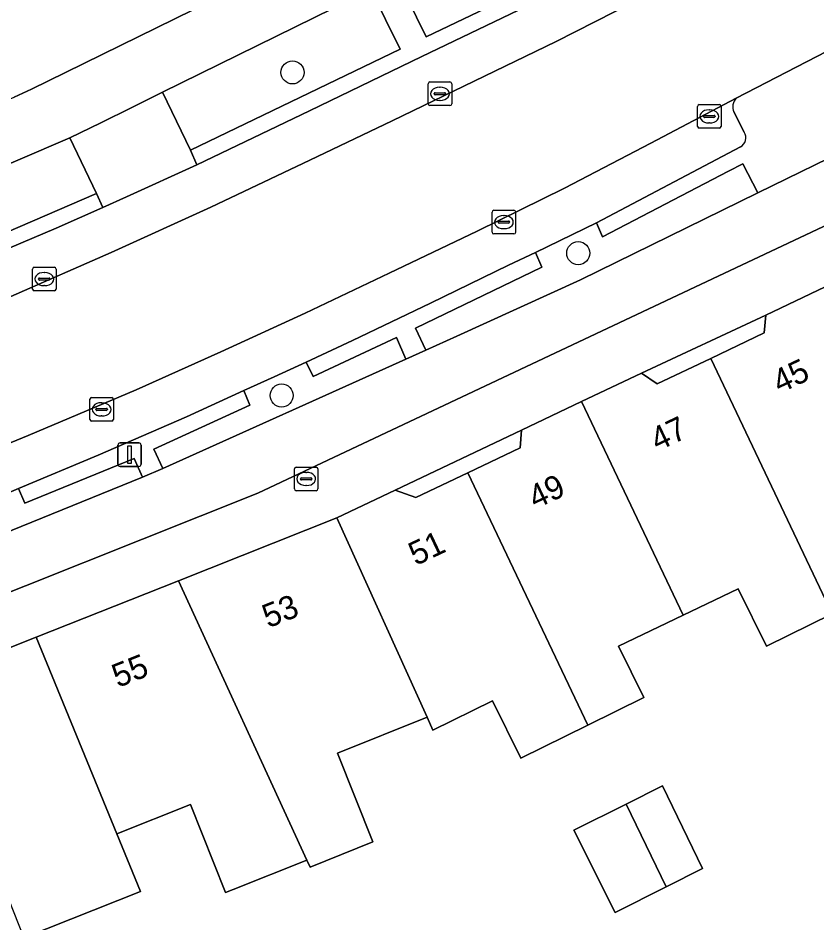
# Model space of a CAD drawing. Extents: x 158086 to 159499, y 382904 to 383981.
# Drawn here: x 159219.13 to 159253.04, y 383292.26 to 383330.68 of the extents above; entities that cross this region are included whole.
import ezdxf

# ---------------------------------------------------------------- set-up
doc = ezdxf.new("R2010")
doc.units = 0
for name, color, linetype in [('IMGEO_Boom', 7, 'Continuous'), ('IMGEO_Brandkraan', 7, 'Continuous'), ('IMGEO_Erf', 7, 'Continuous'), ('IMGEO_Fietspad_gesloten', 7, 'Continuous'), ('IMGEO_Groenvoorziening', 7, 'Continuous'), ('IMGEO_Kolk', 7, 'Continuous'), ('IMGEO_Lichtmast', 7, 'Continuous'), ('IMGEO_Pand', 7, 'Continuous'), ('IMGEO_Pand_nummerreeks', 7, 'Continuous'), ('IMGEO_Parkeervlak_open', 7, 'Continuous'), ('IMGEO_Rijbaan_lokaal_gesloten', 7, 'Continuous'), ('IMGEO_Rijbaan_lokaal_open', 7, 'Continuous'), ('IMGEO_Voetpad_open', 7, 'Continuous')]:
    doc.layers.add(name, color=color, linetype=linetype)

msp = doc.modelspace()

# ---------------------------------------------------------------- linework, layer by layer
at = {"layer": 'IMGEO_Boom'}
for centre in [(159230.78, 383328.371), (159242.907, 383320.697), (159230.318, 383314.653)]:
    msp.add_circle(centre, 0.489, dxfattribs=at)
at = {"layer": 'IMGEO_Brandkraan'}
for p, q in [((159230.86, 383310.683), (159230.86, 383311.535)), ((159230.935, 383311.609), (159231.787, 383311.609)), ((159231.348, 383311.389), (159231.373, 383311.389)), ((159231.861, 383311.535), (159231.861, 383310.683)), ((159231.119, 383311.103), (159231.119, 383311.115)), ((159231.557, 383311.066), (159231.159, 383311.066)), ((159231.162, 383311.152), (159231.56, 383311.152)), ((159231.603, 383311.115), (159231.603, 383311.103)), ((159231.787, 383310.609), (159230.935, 383310.609)), ((159231.371, 383310.829), (159231.346, 383310.829))]:
    msp.add_line(p, q, dxfattribs=at)
for points in [[(159230.86, 383310.683), (159230.86, 383311.535)], [(159230.935, 383311.609), (159231.787, 383311.609)], [(159231.861, 383311.535), (159231.861, 383310.683)], [(159231.787, 383310.609), (159230.935, 383310.609)]]:
    msp.add_lwpolyline(points, dxfattribs=at)
for centre, radius, start, end in [((159230.937, 383311.533), 0.0765, 91.552, 178.448), ((159230.937, 383311.533), 0.0765, 91.552, 178.448), ((159231.785, 383311.533), 0.0765, 1.552, 88.448), ((159231.785, 383311.533), 0.0765, 1.552, 88.448), ((159231.159, 383311.112), 0.0403, 85.8775, 175.7526), ((159231.156, 383311.102), 0.0366, 178.938, 274.7102), ((159231.56, 383311.109), 0.043, 264.8664, 352.4533), ((159231.564, 383311.114), 0.0386, 1.7309, 96.639), ((159230.937, 383310.685), 0.0765, 181.552, 268.448), ((159230.937, 383310.685), 0.0765, 181.552, 268.448), ((159231.785, 383310.685), 0.0765, 271.552, 358.448), ((159231.785, 383310.685), 0.0765, 271.552, 358.448)]:
    msp.add_arc(centre, radius, start, end, dxfattribs=at)
for centre, major_axis, ratio, start_param, end_param in [((159231.347, 383311.109), (-0.387, 0.002), 0.722429, 4.712389, 7.853982), ((159231.372, 383311.109), (-0.39, 0.002), 0.717154, 1.570796, 4.712389)]:
    msp.add_ellipse(centre, major_axis=major_axis, ratio=ratio, start_param=start_param, end_param=end_param, dxfattribs=at)
at = {"layer": 'IMGEO_Erf'}
for points in [[(159245.598, 383315.607), (159246.259, 383315.151), (159248.532, 383316.23), (159250.805, 383317.31), (159250.866, 383318.066)], [(159235.142, 383310.629), (159236.009, 383310.321), (159238.225, 383311.374), (159240.442, 383312.427), (159240.504, 383313.187)], [(159242.723, 383296.191), (159244.938, 383297.305), (159246.479, 383298.079), (159248.178, 383294.567), (159246.637, 383293.792), (159244.475, 383292.705)]]:
    msp.add_lwpolyline(points, close=True, dxfattribs=at)
msp.add_lwpolyline([(159253.688, 383305.381), (159250.893, 383304.003), (159249.694, 383306.436), (159247.362, 383305.32), (159244.623, 383304.009), (159245.696, 383301.833), (159243.316, 383300.66), (159240.469, 383299.256), (159239.272, 383301.685), (159236.74, 383300.438), (159236.491, 383300.988), (159232.688, 383299.466), (159234.195, 383295.699), (159231.53, 383294.627), (159231.394, 383294.925), (159228.261, 383293.679), (159227.937, 383293.55), (159226.452, 383297.282), (159223.328, 383296.039), (159224.33, 383293.597), (159219.377, 383291.627)], dxfattribs=at)
at = {"layer": 'IMGEO_Fietspad_gesloten'}
for points in [[(159348.179, 383393.851), (159347.025, 383392.854), (159343.774, 383390.378), (159340.441, 383388.196), (159338.58, 383387.034), (159306.292, 383370.593), (159270, 383352.461), (159264.612, 383349.788), (159238.951, 383337.134), (159221.149, 383328.363), (159220.425, 383328.014), (159219.699, 383327.668), (159218.971, 383327.325)], [(159067.279, 383266.4), (159070.408, 383267.13), (159072.975, 383267.728), (159075.552, 383268.285), (159078.138, 383268.801), (159094.173, 383272.132), (159119.362, 383277.308), (159135.301, 383280.668), (159144.389, 383282.718), (159157.526, 383286.08), (159180.016, 383292.54), (159201.192, 383299.584), (159214.535, 383304.621), (159229.307, 383310.511), (159254.784, 383322.524), (159256.267, 383323.273), (159257.131, 383323.709), (159257.993, 383324.146), (159258.854, 383324.586), (159281.973, 383336.28), (159291.776, 383341.314), (159296.109, 383343.544), (159315.056, 383353.238), (159354.689, 383373.414)], [(159216.893, 383323.699), (159221.331, 383325.59), (159222.648, 383326.231), (159223.96, 383326.88), (159225.267, 383327.538), (159234.102, 383331.896), (159235.215, 383332.437), (159251.115, 383340.313), (159252.122, 383340.797), (159262.066, 383345.702), (159265.93, 383347.465), (159271.407, 383350.284), (159274.893, 383352.036)], [(159273.01, 383334.577), (159268.678, 383332.382), (159266.841, 383331.451), (159256.887, 383326.406), (159254.764, 383325.33), (159250.529, 383323.254), (159243.004, 383319.564), (159237.753, 383317.173), (159236.435, 383316.58), (159235.59, 383316.199), (159225.279, 383311.554), (159224.416, 383311.189), (159212.886, 383306.494)]]:
    msp.add_lwpolyline(points, dxfattribs=at)
at = {"layer": 'IMGEO_Groenvoorziening'}
for points in [[(159252.316, 383337.89), (159251.115, 383340.313), (159235.215, 383332.437), (159236.453, 383329.882), (159241.515, 383332.322)], [(159234.102, 383331.896), (159225.267, 383327.538), (159226.443, 383325.074), (159235.351, 383329.358)], [(159222.458, 383323.231), (159221.331, 383325.59), (159216.893, 383323.699), (159212.437, 383321.851), (159207.964, 383320.044), (159208.659, 383318.195), (159208.761, 383317.91), (159208.862, 383317.627), (159213.958, 383319.683), (159214.242, 383319.054), (159215.243, 383319.462), (159216.244, 383319.871), (159217.245, 383320.28), (159217.006, 383320.874)], [(159250.529, 383323.254), (159249.893, 383324.485), (159249.29, 383324.174), (159243.936, 383321.394), (159243.688, 383321.983), (159241.09, 383320.725), (159241.36, 383320.109), (159235.994, 383317.509), (159236.435, 383316.58), (159237.753, 383317.173), (159243.004, 383319.564)], [(159235.59, 383316.199), (159235.189, 383317.116), (159231.661, 383315.459), (159231.36, 383316.075), (159229.997, 383315.439), (159228.719, 383314.86), (159228.973, 383314.239), (159224.896, 383312.38), (159225.279, 383311.554)], [(159224.416, 383311.189), (159224.055, 383311.974), (159219.416, 383310.075), (159219.147, 383310.697), (159218.756, 383310.533), (159216.855, 383309.774), (159217.077, 383309.137), (159212.536, 383307.31), (159212.886, 383306.494)]]:
    msp.add_lwpolyline(points, close=True, dxfattribs=at)
at = {"layer": 'IMGEO_Kolk'}
for p, q in [((159236.537, 383327.04), (159236.537, 383327.892)), ((159236.612, 383327.966), (159237.464, 383327.966)), ((159237.538, 383327.892), (159237.538, 383327.04)), ((159236.796, 383327.46), (159236.796, 383327.472)), ((159237.234, 383327.423), (159236.836, 383327.423)), ((159236.839, 383327.509), (159237.237, 383327.509)), ((159237.025, 383327.746), (159237.05, 383327.746)), ((159237.28, 383327.472), (159237.28, 383327.46)), ((159237.048, 383327.186), (159237.023, 383327.186)), ((159248.047, 383327.005), (159248.899, 383327.005)), ((159237.464, 383326.966), (159236.612, 383326.966)), ((159247.972, 383326.079), (159247.972, 383326.931)), ((159248.46, 383326.785), (159248.485, 383326.785)), ((159248.973, 383326.931), (159248.973, 383326.079)), ((159248.231, 383326.499), (159248.231, 383326.511)), ((159248.669, 383326.462), (159248.271, 383326.462)), ((159248.274, 383326.548), (159248.672, 383326.548)), ((159248.483, 383326.225), (159248.458, 383326.225)), ((159248.715, 383326.511), (159248.715, 383326.499)), ((159248.899, 383326.005), (159248.047, 383326.005)), ((159239.251, 383321.591), (159239.251, 383322.443)), ((159239.326, 383322.517), (159240.178, 383322.517)), ((159240.252, 383322.443), (159240.252, 383321.591)), ((159239.51, 383322.011), (159239.51, 383322.023)), ((159239.553, 383322.06), (159239.951, 383322.06)), ((159239.739, 383322.297), (159239.764, 383322.297)), ((159239.994, 383322.023), (159239.994, 383322.011)), ((159239.948, 383321.974), (159239.55, 383321.974)), ((159239.762, 383321.737), (159239.737, 383321.737)), ((159240.178, 383321.517), (159239.326, 383321.517)), ((159219.82, 383320.098), (159220.672, 383320.098)), ((159219.745, 383319.172), (159219.745, 383320.024)), ((159220.233, 383319.878), (159220.258, 383319.878)), ((159220.746, 383320.024), (159220.746, 383319.172)), ((159220.004, 383319.592), (159220.004, 383319.604)), ((159220.442, 383319.555), (159220.044, 383319.555)), ((159220.047, 383319.641), (159220.445, 383319.641)), ((159220.256, 383319.318), (159220.231, 383319.318)), ((159220.488, 383319.604), (159220.488, 383319.592)), ((159220.672, 383319.098), (159219.82, 383319.098)), ((159222.178, 383313.638), (159222.178, 383314.49)), ((159222.253, 383314.564), (159223.105, 383314.564)), ((159222.666, 383314.344), (159222.691, 383314.344)), ((159223.179, 383314.49), (159223.179, 383313.638)), ((159222.437, 383314.058), (159222.437, 383314.07)), ((159222.875, 383314.021), (159222.477, 383314.021)), ((159222.48, 383314.107), (159222.878, 383314.107)), ((159222.921, 383314.07), (159222.921, 383314.058)), ((159223.105, 383313.564), (159222.253, 383313.564)), ((159222.689, 383313.784), (159222.664, 383313.784))]:
    msp.add_line(p, q, dxfattribs=at)
for points in [[(159236.537, 383327.04), (159236.537, 383327.892)], [(159236.612, 383327.966), (159237.464, 383327.966)], [(159237.538, 383327.892), (159237.538, 383327.04)], [(159248.047, 383327.005), (159248.899, 383327.005)], [(159237.464, 383326.966), (159236.612, 383326.966)], [(159247.972, 383326.079), (159247.972, 383326.931)], [(159248.973, 383326.931), (159248.973, 383326.079)], [(159248.899, 383326.005), (159248.047, 383326.005)], [(159239.251, 383321.591), (159239.251, 383322.443)], [(159239.326, 383322.517), (159240.178, 383322.517)], [(159240.252, 383322.443), (159240.252, 383321.591)], [(159240.178, 383321.517), (159239.326, 383321.517)], [(159219.82, 383320.098), (159220.672, 383320.098)], [(159219.745, 383319.172), (159219.745, 383320.024)], [(159220.746, 383320.024), (159220.746, 383319.172)], [(159220.672, 383319.098), (159219.82, 383319.098)], [(159222.178, 383313.638), (159222.178, 383314.49)], [(159222.253, 383314.564), (159223.105, 383314.564)], [(159223.179, 383314.49), (159223.179, 383313.638)], [(159223.105, 383313.564), (159222.253, 383313.564)]]:
    msp.add_lwpolyline(points, dxfattribs=at)
for centre, radius, start, end in [((159236.614, 383327.89), 0.0765, 91.552, 178.448), ((159236.614, 383327.89), 0.0765, 91.552, 178.448), ((159237.462, 383327.89), 0.0765, 1.552, 88.448), ((159237.462, 383327.89), 0.0765, 1.552, 88.448), ((159236.836, 383327.469), 0.0403, 85.8775, 175.7526), ((159236.833, 383327.459), 0.0366, 178.938, 274.7102), ((159237.237, 383327.466), 0.043, 264.8664, 352.4533), ((159237.241, 383327.471), 0.0386, 1.7309, 96.639), ((159236.614, 383327.042), 0.0765, 181.552, 268.448), ((159236.614, 383327.042), 0.0765, 181.552, 268.448), ((159237.462, 383327.042), 0.0765, 271.552, 358.448), ((159237.462, 383327.042), 0.0765, 271.552, 358.448), ((159248.049, 383326.929), 0.0765, 91.552, 178.448), ((159248.049, 383326.929), 0.0765, 91.552, 178.448), ((159248.897, 383326.929), 0.0765, 1.552, 88.448), ((159248.897, 383326.929), 0.0765, 1.552, 88.448), ((159248.271, 383326.508), 0.0403, 85.8775, 175.7526), ((159248.268, 383326.498), 0.0366, 178.938, 274.7102), ((159248.672, 383326.505), 0.043, 264.8664, 352.4533), ((159248.676, 383326.51), 0.0386, 1.7309, 96.639), ((159248.049, 383326.081), 0.0765, 181.552, 268.448), ((159248.049, 383326.081), 0.0765, 181.552, 268.448), ((159248.897, 383326.081), 0.0765, 271.552, 358.448), ((159248.897, 383326.081), 0.0765, 271.552, 358.448), ((159239.328, 383322.441), 0.0765, 91.552, 178.448), ((159239.328, 383322.441), 0.0765, 91.552, 178.448), ((159240.176, 383322.441), 0.0765, 1.552, 88.448), ((159240.176, 383322.441), 0.0765, 1.552, 88.448), ((159239.55, 383322.02), 0.0403, 85.8775, 175.7526), ((159239.547, 383322.01), 0.0366, 178.938, 274.7102), ((159239.951, 383322.017), 0.043, 264.8664, 352.4533), ((159239.955, 383322.022), 0.0386, 1.7309, 96.639), ((159239.328, 383321.593), 0.0765, 181.552, 268.448), ((159239.328, 383321.593), 0.0765, 181.552, 268.448), ((159240.176, 383321.593), 0.0765, 271.552, 358.448), ((159240.176, 383321.593), 0.0765, 271.552, 358.448), ((159219.822, 383320.022), 0.0765, 91.552, 178.448), ((159219.822, 383320.022), 0.0765, 91.552, 178.448), ((159220.67, 383320.022), 0.0765, 1.552, 88.448), ((159220.67, 383320.022), 0.0765, 1.552, 88.448), ((159220.044, 383319.601), 0.0403, 85.8775, 175.7526), ((159220.041, 383319.591), 0.0366, 178.938, 274.7102), ((159220.445, 383319.598), 0.043, 264.8664, 352.4533), ((159220.449, 383319.603), 0.0386, 1.7309, 96.639), ((159219.822, 383319.174), 0.0765, 181.552, 268.448), ((159219.822, 383319.174), 0.0765, 181.552, 268.448), ((159220.67, 383319.174), 0.0765, 271.552, 358.448), ((159220.67, 383319.174), 0.0765, 271.552, 358.448), ((159222.255, 383314.488), 0.0765, 91.552, 178.448), ((159222.255, 383314.488), 0.0765, 91.552, 178.448), ((159223.103, 383314.488), 0.0765, 1.552, 88.448), ((159223.103, 383314.488), 0.0765, 1.552, 88.448), ((159222.477, 383314.067), 0.0403, 85.8775, 175.7526), ((159222.474, 383314.057), 0.0366, 178.938, 274.7102), ((159222.878, 383314.064), 0.043, 264.8664, 352.4533), ((159222.882, 383314.069), 0.0386, 1.7309, 96.639), ((159222.255, 383313.64), 0.0765, 181.552, 268.448), ((159222.255, 383313.64), 0.0765, 181.552, 268.448), ((159223.103, 383313.64), 0.0765, 271.552, 358.448), ((159223.103, 383313.64), 0.0765, 271.552, 358.448)]:
    msp.add_arc(centre, radius, start, end, dxfattribs=at)
for centre, major_axis, ratio, start_param, end_param in [((159237.024, 383327.466), (-0.387, 0.002), 0.722429, 4.712389, 7.853982), ((159237.049, 383327.466), (-0.39, 0.002), 0.717154, 1.570796, 4.712389), ((159248.459, 383326.505), (-0.387, 0.002), 0.722429, 4.712389, 7.853982), ((159248.484, 383326.505), (-0.39, 0.002), 0.717154, 1.570796, 4.712389), ((159239.738, 383322.017), (-0.387, 0.002), 0.722429, 4.712389, 7.853982), ((159239.763, 383322.017), (-0.39, 0.002), 0.717154, 1.570796, 4.712389), ((159220.232, 383319.598), (-0.387, 0.002), 0.722429, 4.712389, 7.853982), ((159220.257, 383319.598), (-0.39, 0.002), 0.717154, 1.570796, 4.712389), ((159222.665, 383314.064), (-0.387, 0.002), 0.722429, 4.712389, 7.853982), ((159222.69, 383314.064), (-0.39, 0.002), 0.717154, 1.570796, 4.712389)]:
    msp.add_ellipse(centre, major_axis=major_axis, ratio=ratio, start_param=start_param, end_param=end_param, dxfattribs=at)
at = {"layer": 'IMGEO_Lichtmast'}
for p, q in [((159223.366, 383311.74), (159223.366, 383312.54)), ((159223.366, 383312.54), (159223.366, 383311.74)), ((159223.466, 383312.64), (159224.256, 383312.64)), ((159224.256, 383312.64), (159223.466, 383312.64)), ((159224.356, 383312.54), (159224.356, 383311.74)), ((159224.356, 383311.74), (159224.356, 383312.54)), ((159224.256, 383311.64), (159223.466, 383311.64)), ((159223.466, 383311.64), (159224.256, 383311.64))]:
    msp.add_line(p, q, dxfattribs=at)
msp.add_lwpolyline([(159223.786, 383312.515), (159223.936, 383312.515), (159223.936, 383311.765), (159223.786, 383311.765), (159223.786, 383312.515)], dxfattribs=at)
for centre, start, end in [((159223.466, 383312.54), 90, 180), ((159223.466, 383312.54), 90, 180), ((159224.256, 383312.54), 0, 90), ((159224.256, 383312.54), 360, 90), ((159223.466, 383311.74), 180, 270), ((159223.466, 383311.74), 180, 270), ((159224.256, 383311.74), 270, 0), ((159224.256, 383311.74), 270, 0)]:
    msp.add_arc(centre, 0.1, start, end, dxfattribs=at)
at = {"layer": 'IMGEO_Pand'}
for points in [[(159253.688, 383305.381), (159256.159, 383306.6), (159254.99, 383308.971), (159257.678, 383310.257), (159257.573, 383310.477), (159253.395, 383319.267), (159250.866, 383318.066), (159250.805, 383317.31), (159248.532, 383316.23)], [(159253.688, 383305.381), (159248.532, 383316.23), (159246.259, 383315.151), (159245.598, 383315.607), (159243.051, 383314.397), (159247.362, 383305.32), (159249.694, 383306.436), (159250.893, 383304.003)], [(159238.225, 383311.374), (159243.316, 383300.66), (159245.696, 383301.833), (159244.623, 383304.009), (159247.362, 383305.32), (159243.051, 383314.397), (159240.504, 383313.187), (159240.442, 383312.427)], [(159232.662, 383309.451), (159236.491, 383300.988), (159236.74, 383300.438), (159239.272, 383301.685), (159240.469, 383299.256), (159243.316, 383300.66), (159238.225, 383311.374), (159236.009, 383310.321), (159235.142, 383310.629)], [(159232.662, 383309.451), (159225.946, 383306.785), (159231.394, 383294.925), (159231.53, 383294.627), (159234.195, 383295.699), (159232.688, 383299.466), (159236.491, 383300.988)], [(159231.394, 383294.925), (159225.946, 383306.785), (159219.902, 383304.386), (159223.328, 383296.039), (159226.452, 383297.282), (159227.937, 383293.55), (159228.261, 383293.679)], [(159219.902, 383304.386), (159214.842, 383302.377), (159218.422, 383293.191), (159218.709, 383293.305), (159219.377, 383291.627), (159224.33, 383293.597), (159223.328, 383296.039)], [(159246.479, 383298.079), (159244.938, 383297.305), (159246.637, 383293.792), (159248.178, 383294.567)], [(159246.637, 383293.792), (159244.938, 383297.305), (159242.723, 383296.191), (159244.475, 383292.705)]]:
    msp.add_lwpolyline(points, close=True, dxfattribs=at)
at = {"layer": 'IMGEO_Parkeervlak_open'}
for points in [[(159260.624, 383341.415), (159259.879, 383341.029), (159250.852, 383336.354), (159247.585, 383334.683), (159244.318, 383333.011), (159241.052, 383331.338), (159236.274, 383329.042), (159231.495, 383326.747), (159226.717, 383324.451), (159223.739, 383323.087), (159222.728, 383322.64), (159220.743, 383321.763), (159217.73, 383320.478)], [(159218.822, 383318.862), (159223.083, 383320.724), (159227.314, 383322.651), (159231.516, 383324.641), (159235.006, 383326.319), (159238.493, 383328.001), (159241.978, 383329.688), (159245.278, 383331.366), (159248.575, 383333.047), (159251.871, 383334.732), (159261.053, 383339.515), (159262.199, 383340.106), (159262.72, 383340.401)], [(159249.612, 383327.283), (159245.995, 383325.362), (159242.322, 383323.462), (159238.618, 383321.624), (159234.883, 383319.848), (159231.322, 383318.153), (159227.741, 383316.501), (159224.141, 383314.893), (159219.565, 383312.959), (159214.971, 383311.071)], [(159249.946, 383325.832), (159249.514, 383326.694)], [(159218.756, 383310.533), (159219.147, 383310.697), (159222.526, 383312.115), (159226.273, 383313.75), (159228.719, 383314.86), (159229.997, 383315.439), (159231.36, 383316.075), (159233.327, 383316.991), (159236.643, 383318.575), (159239.943, 383320.191), (159241.09, 383320.725), (159243.688, 383321.983), (159249.791, 383325.207)]]:
    msp.add_lwpolyline(points, dxfattribs=at)
for centre, radius, start, end in [((159250.021, 383326.912), 0.552, 137.7943, 203.3126), ((159249.591, 383325.588), 0.431, 297.691, 34.4523)]:
    msp.add_arc(centre, radius, start, end, dxfattribs=at)
at = {"layer": 'IMGEO_Rijbaan_lokaal_gesloten'}
for points in [[(159214.971, 383311.071), (159219.565, 383312.959), (159224.141, 383314.893), (159227.741, 383316.501), (159231.322, 383318.153), (159234.883, 383319.848), (159238.618, 383321.624), (159242.322, 383323.462), (159245.995, 383325.362), (159249.612, 383327.283), (159264.161, 383334.804)], [(159245.278, 383331.366), (159241.978, 383329.688), (159238.493, 383328.001), (159235.006, 383326.319), (159231.516, 383324.641), (159227.314, 383322.651), (159223.083, 383320.724), (159218.822, 383318.862)]]:
    msp.add_lwpolyline(points, dxfattribs=at)
at = {"layer": 'IMGEO_Rijbaan_lokaal_open'}
msp.add_lwpolyline([(159226.443, 383325.074), (159225.267, 383327.538), (159223.96, 383326.88), (159222.648, 383326.231), (159221.331, 383325.59), (159222.458, 383323.231), (159222.728, 383322.64), (159223.739, 383323.087), (159226.717, 383324.451)], close=True, dxfattribs=at)
at = {"layer": 'IMGEO_Voetpad_open'}
for points in [[(159354.689, 383373.414), (159315.056, 383353.238), (159296.109, 383343.544), (159291.776, 383341.314), (159281.973, 383336.28), (159258.854, 383324.586), (159257.993, 383324.146), (159257.131, 383323.709), (159256.267, 383323.273), (159254.784, 383322.524), (159229.307, 383310.511), (159214.535, 383304.621), (159201.192, 383299.584), (159180.016, 383292.54), (159157.526, 383286.08), (159144.389, 383282.718), (159135.301, 383280.668), (159119.362, 383277.308), (159094.173, 383272.132), (159078.138, 383268.801), (159075.552, 383268.285), (159072.975, 383267.728), (159070.408, 383267.13), (159067.279, 383266.4)], [(159273.739, 383336.456), (159272.491, 383338.954), (159270.855, 383338.18), (159265.391, 383335.421), (159264.161, 383334.804), (159249.612, 383327.283)], [(159058.204, 383284.486), (159081.026, 383289.212), (159088.622, 383290.803), (159103.06, 383293.763), (159128.725, 383299.057), (159139.799, 383301.576), (159148.667, 383303.683), (159157.476, 383306.019), (159166.223, 383308.582), (159169.724, 383309.644), (159173.222, 383310.714), (159176.717, 383311.793), (159180.257, 383312.896), (159183.79, 383314.02), (159187.317, 383315.163), (159190.893, 383316.367), (159194.451, 383317.625), (159197.989, 383318.938), (159208.695, 383323.035), (159218.971, 383327.325), (159219.699, 383327.668), (159220.425, 383328.014), (159221.149, 383328.363), (159238.951, 383337.134)], [(159249.791, 383325.207), (159243.688, 383321.983), (159243.936, 383321.394), (159249.29, 383324.174), (159249.893, 383324.485), (159250.529, 383323.254), (159254.764, 383325.33), (159253.887, 383327.099), (159255.979, 383328.2), (159256.887, 383326.406), (159266.841, 383331.451)], [(159214.842, 383302.377), (159219.902, 383304.386), (159225.946, 383306.785), (159232.662, 383309.451), (159235.142, 383310.629), (159240.504, 383313.187), (159243.051, 383314.397), (159245.598, 383315.607), (159250.866, 383318.066), (159253.395, 383319.267), (159255.927, 383320.47), (159262.47, 383323.579), (159264.955, 383324.854), (159267.439, 383326.129), (159272.6, 383328.774), (159275.142, 383330.079)], [(159249.514, 383326.694), (159249.946, 383325.832)]]:
    msp.add_lwpolyline(points, dxfattribs=at)
for points in [[(159241.052, 383331.338), (159244.318, 383333.011), (159247.585, 383334.683), (159250.852, 383336.354), (159259.879, 383341.029), (159259.54, 383341.627), (159253.317, 383338.415), (159252.122, 383340.797), (159251.115, 383340.313), (159252.316, 383337.89), (159241.515, 383332.322), (159236.453, 383329.882), (159235.215, 383332.437), (159234.102, 383331.896), (159235.351, 383329.358), (159226.443, 383325.074), (159226.717, 383324.451), (159231.495, 383326.747), (159236.274, 383329.042)], [(159222.728, 383322.64), (159222.458, 383323.231), (159217.006, 383320.874), (159217.245, 383320.28), (159217.406, 383320.346), (159217.568, 383320.412), (159217.73, 383320.478), (159220.743, 383321.763)], [(159241.36, 383320.109), (159241.09, 383320.725), (159239.943, 383320.191), (159236.643, 383318.575), (159233.327, 383316.991), (159231.36, 383316.075), (159231.661, 383315.459), (159235.189, 383317.116), (159235.59, 383316.199), (159236.435, 383316.58), (159235.994, 383317.509)], [(159228.719, 383314.86), (159226.273, 383313.75), (159222.526, 383312.115), (159219.147, 383310.697), (159219.416, 383310.075), (159224.055, 383311.974), (159224.416, 383311.189), (159225.279, 383311.554), (159224.896, 383312.38), (159228.973, 383314.239)]]:
    msp.add_lwpolyline(points, close=True, dxfattribs=at)
for centre, radius, start, end in [((159250.021, 383326.912), 0.552, 137.7943, 203.3126), ((159249.591, 383325.588), 0.431, 297.691, 34.4523)]:
    msp.add_arc(centre, radius, start, end, dxfattribs=at)

# ---------------------------------------------------------------- texts
at = {"layer": 'IMGEO_Pand_nummerreeks'}
for s, rotation, p in [('45', 25.3352, (159251.46, 383314.722)), ('47', 25.3352, (159246.276, 383312.268)), ('49', 25.3352, (159241.093, 383309.813)), ('51', 25.3352, (159236.011, 383307.407)), ('53', 21.6497, (159229.745, 383304.764)), ('55', 21.6492, (159223.366, 383302.232))]:
    msp.add_text(s, height=1, rotation=rotation, dxfattribs=at).set_placement(p)

doc.saveas('drawing.dxf')
